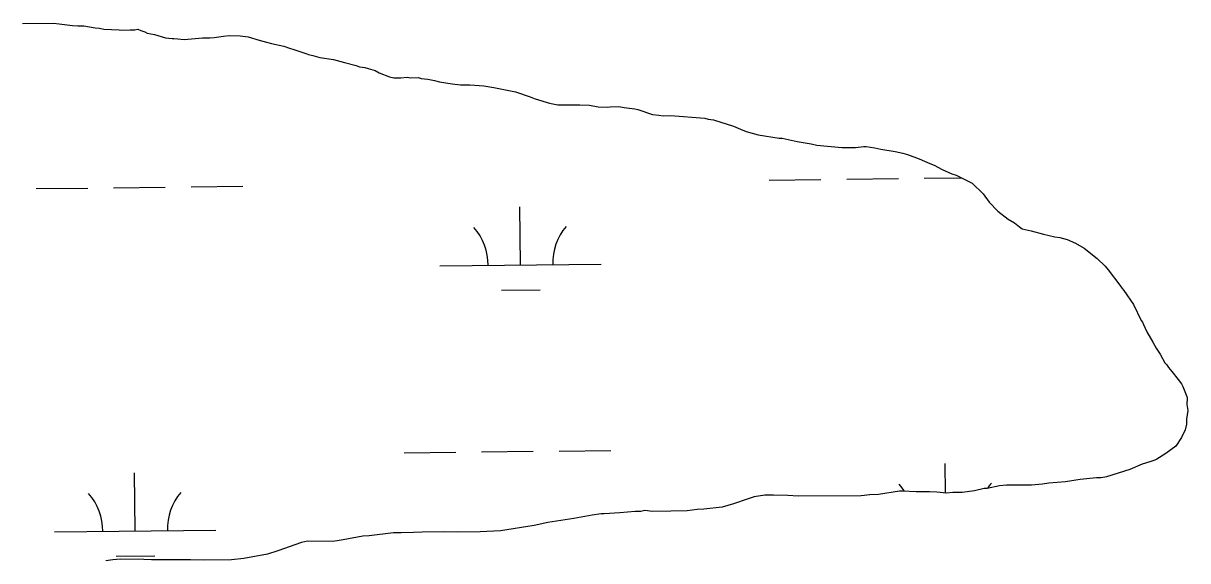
# Model space of a CAD drawing. Extents: x 3684037 to 3722149, y 433263 to 459021.
# Drawn here: x 3689719 to 3690440, y 446609 to 446942 of the extents above; entities that cross this region are included whole.
import ezdxf

# ---------------------------------------------------------------- set-up
doc = ezdxf.new("R2010")
doc.units = 0
doc.layers.add('V-TOPO-SHOR', color=7, linetype='Continuous')
doc.layers.add('V-WETL-SWMP', color=7, linetype='Continuous')

msp = doc.modelspace()

# ---------------------------------------------------------------- linework, layer by layer
at = {"layer": 'V-TOPO-SHOR'}
for p, q in [((3689718.4, 446941.78), (3689737.68, 446941.91)), ((3689737.68, 446941.91), (3689741.16, 446941.66)), ((3689741.16, 446941.66), (3689749.47, 446940.64)), ((3689749.47, 446940.64), (3689752.68, 446940.4)), ((3689752.68, 446940.4), (3689756.43, 446940.42)), ((3689756.43, 446940.42), (3689763.4, 446939.13)), ((3689763.4, 446939.13), (3689766.08, 446938.87)), ((3689766.08, 446938.87), (3689768.76, 446938.36)), ((3689768.76, 446938.36), (3689778.4, 446937.88)), ((3689778.4, 446937.88), (3689780.01, 446937.62)), ((3689780.01, 446937.62), (3689785.09, 446937.92)), ((3689785.09, 446937.92), (3689788.04, 446937.94)), ((3689788.04, 446937.94), (3689789.91, 446938.22)), ((3689789.91, 446938.22), (3689791.79, 446937.43)), ((3689791.79, 446937.43), (3689794.21, 446936.64)), ((3689794.21, 446936.64), (3689795.55, 446935.85)), ((3689795.55, 446935.85), (3689800.11, 446935.07)), ((3689800.11, 446935.07), (3689807.08, 446932.98)), ((3689834.39, 446932.88), (3689837.07, 446933.17)), ((3689837.07, 446933.17), (3689842.95, 446934.01)), ((3689842.95, 446934.01), (3689846.43, 446934.3)), ((3689846.43, 446934.3), (3689853.13, 446934.07)), ((3689853.13, 446934.07), (3689858.22, 446933.57)), ((3689858.22, 446933.57), (3689864.93, 446931.47)), ((3689807.08, 446932.98), (3689811.1, 446932.47)), ((3689811.1, 446932.47), (3689812.17, 446932.47)), ((3689812.17, 446932.47), (3689814.58, 446932.22)), ((3689814.58, 446932.22), (3689818.6, 446931.98)), ((3689818.6, 446931.98), (3689829.84, 446932.85)), ((3689829.84, 446932.85), (3689834.39, 446932.88)), ((3689864.93, 446931.47), (3689869.49, 446930.16)), ((3689869.49, 446930.16), (3689872.7, 446929.38)), ((3689872.7, 446929.38), (3689880.21, 446927.82)), ((3689880.21, 446927.82), (3689883.7, 446926.5)), ((3689883.7, 446926.5), (3689886.38, 446925.72)), ((3689886.38, 446925.72), (3689894.43, 446923.09)), ((3689894.43, 446923.09), (3689895.51, 446922.56)), ((3689895.51, 446922.56), (3689898.19, 446922.04)), ((3689898.19, 446922.04), (3689902.48, 446920.73)), ((3689902.48, 446920.73), (3689911.05, 446919.45)), ((3689911.05, 446919.45), (3689917.76, 446917.61)), ((3689917.76, 446917.61), (3689925, 446915.79)), ((3689925, 446915.79), (3689927.15, 446915)), ((3689927.15, 446915), (3689930.36, 446914.48)), ((3689930.36, 446914.48), (3689932.51, 446913.96)), ((3689932.51, 446913.96), (3689936.8, 446912.65)), ((3689936.8, 446912.65), (3689939.22, 446911.32)), ((3689939.22, 446911.32), (3689945.66, 446908.69)), ((3689945.66, 446908.69), (3689948.34, 446908.17)), ((3689948.34, 446908.17), (3689952.63, 446908.2)), ((3689952.63, 446908.2), (3689956.64, 446908.49)), ((3689956.64, 446908.49), (3689958.79, 446908.24)), ((3689958.79, 446908.24), (3689963.34, 446908.26)), ((3689963.34, 446908.26), (3689965.22, 446907.74)), ((3689965.22, 446907.74), (3689969.5, 446907.23)), ((3689969.5, 446907.23), (3689973.52, 446906.46)), ((3689973.52, 446906.46), (3689976.74, 446905.67)), ((3689976.74, 446905.67), (3689984.52, 446904.38)), ((3689984.52, 446904.38), (3689989.61, 446903.88)), ((3689989.61, 446903.88), (3689995.5, 446903.92)), ((3689995.5, 446903.92), (3690004.07, 446903.17)), ((3690004.07, 446903.17), (3690010.23, 446902.14)), ((3690010.23, 446902.14), (3690023.64, 446899.55)), ((3690023.64, 446899.55), (3690032.76, 446896.39)), ((3690032.76, 446896.39), (3690035.98, 446895.07)), ((3690035.98, 446895.07), (3690044.84, 446892.45)), ((3690044.84, 446892.45), (3690049.93, 446891.41)), ((3690049.93, 446891.41), (3690063.58, 446891.5)), ((3690063.58, 446891.5), (3690069.48, 446891.27)), ((3690069.48, 446891.27), (3690074.84, 446890.23)), ((3690074.84, 446890.23), (3690080.73, 446890)), ((3690080.73, 446890), (3690082.34, 446890.28)), ((3690082.34, 446890.28), (3690087.69, 446890.31)), ((3690087.69, 446890.31), (3690090.91, 446889.8)), ((3690090.91, 446889.8), (3690097.61, 446889.04)), ((3690097.61, 446889.04), (3690099.48, 446888.51)), ((3690099.48, 446888.51), (3690108.61, 446885.36)), ((3690108.61, 446885.36), (3690112.36, 446885.12)), ((3690112.36, 446885.12), (3690115.04, 446884.6)), ((3690115.04, 446884.6), (3690119.59, 446884.89)), ((3690119.59, 446884.89), (3690141.02, 446883.16)), ((3690141.02, 446883.16), (3690142.9, 446882.63)), ((3690142.9, 446882.63), (3690146.38, 446882.12)), ((3690146.38, 446882.12), (3690158.72, 446878.18)), ((3690158.72, 446878.18), (3690163.02, 446876.33)), ((3690163.02, 446876.33), (3690166.51, 446875.02)), ((3690166.51, 446875.02), (3690174.02, 446872.92)), ((3690174.02, 446872.92), (3690186.88, 446870.86)), ((3690186.88, 446870.86), (3690188.76, 446870.87)), ((3690188.76, 446870.87), (3690198.14, 446868.79)), ((3690198.14, 446868.79), (3690206.72, 446867.24)), ((3690206.72, 446867.24), (3690210.2, 446866.46)), ((3690210.2, 446866.46), (3690225.74, 446864.95)), ((3690225.74, 446864.95), (3690234.31, 446865.01)), ((3690234.31, 446865.01), (3690239.4, 446865.57)), ((3690239.4, 446865.57), (3690240.73, 446865.58)), ((3690240.73, 446865.58), (3690246.09, 446864.81)), ((3690246.09, 446864.81), (3690249.85, 446864.03)), ((3690249.85, 446864.03), (3690258.69, 446862.48)), ((3690258.69, 446862.48), (3690263.52, 446861.44)), ((3690263.52, 446861.44), (3690266.47, 446860.66)), ((3690266.47, 446860.66), (3690273.72, 446858.03)), ((3690273.72, 446858.03), (3690280.16, 446855.12)), ((3690280.16, 446855.12), (3690282.84, 446854.07)), ((3690282.84, 446854.07), (3690287.95, 446851.42)), ((3690287.95, 446851.42), (3690293.86, 446848.78)), ((3690293.86, 446848.78), (3690296.54, 446848)), ((3690296.54, 446848), (3690306.48, 446842.97)), ((3690306.48, 446842.97), (3690313.21, 446836.32)), ((3690313.21, 446836.32), (3690316.99, 446831.26)), ((3690316.99, 446831.26), (3690322.38, 446825.67)), ((3690322.38, 446825.67), (3690328.84, 446820.62)), ((3690328.84, 446820.62), (3690332.6, 446818.51)), ((3690332.6, 446818.51), (3690335.83, 446815.85)), ((3690335.83, 446815.85), (3690337.45, 446814.79)), ((3690337.45, 446814.79), (3690343.08, 446813.49)), ((3690343.08, 446813.49), (3690350.59, 446811.39)), ((3690350.59, 446811.39), (3690357.56, 446809.83)), ((3690357.56, 446809.83), (3690360.78, 446809.31)), ((3690360.78, 446809.31), (3690365.34, 446808)), ((3690365.34, 446808), (3690370.44, 446805.89)), ((3690370.44, 446805.89), (3690375.81, 446802.72)), ((3690375.81, 446802.72), (3690383.89, 446796.34)), ((3690383.89, 446796.34), (3690388.74, 446791.55)), ((3690388.74, 446791.55), (3690390.62, 446789.42)), ((3690390.62, 446789.42), (3690397.91, 446779.83)), ((3690397.91, 446779.83), (3690399.27, 446777.7)), ((3690399.27, 446777.7), (3690400.34, 446776.63)), ((3690400.34, 446776.63), (3690406.29, 446767.83)), ((3690406.29, 446767.83), (3690411.17, 446757.96)), ((3690411.17, 446757.96), (3690411.98, 446756.89)), ((3690411.98, 446756.89), (3690412.53, 446755.56)), ((3690412.53, 446755.56), (3690414.7, 446751.02)), ((3690414.7, 446751.02), (3690418.22, 446744.61)), ((3690418.22, 446744.61), (3690420.39, 446740.88)), ((3690420.39, 446740.88), (3690422.82, 446737.15)), ((3690422.82, 446737.15), (3690425.8, 446731.81)), ((3690425.8, 446731.81), (3690426.88, 446730.48)), ((3690426.88, 446730.48), (3690427.96, 446728.88)), ((3690427.96, 446728.88), (3690430.12, 446726.48)), ((3690430.12, 446726.48), (3690433.9, 446721.42)), ((3690433.9, 446721.42), (3690436.06, 446718.76)), ((3690436.06, 446718.76), (3690436.87, 446717.15)), ((3690436.87, 446717.15), (3690438.23, 446713.95)), ((3690438.23, 446713.95), (3690439.32, 446711.01)), ((3690439.32, 446711.01), (3690439.59, 446709.94)), ((3690439.59, 446709.94), (3690439.35, 446705.93)), ((3690439.35, 446705.93), (3690439.91, 446702.18)), ((3690439.66, 446699.5), (3690439.14, 446696.82)), ((3690439.14, 446696.82), (3690439.16, 446693.88)), ((3690439.91, 446702.18), (3690439.66, 446699.5)), ((3690438.38, 446690.39), (3690436, 446685.55)), ((3690439.16, 446693.88), (3690438.38, 446690.39)), ((3690436, 446685.55), (3690432.55, 446680.18)), ((3690426.42, 446675.59), (3690420.82, 446672.07)), ((3690432.55, 446680.18), (3690426.42, 446675.59)), ((3690411.74, 446669.07), (3690403.99, 446665.81)), ((3690416.55, 446670.44), (3690411.74, 446669.07)), ((3690419.49, 446671.53), (3690416.55, 446670.44)), ((3690420.82, 446672.07), (3690419.49, 446671.53)), ((3690373.24, 446659.45), (3690364.15, 446658.05)), ((3690383.41, 446660.59), (3690373.24, 446659.45)), ((3690386.36, 446660.61), (3690383.41, 446660.59)), ((3690389.57, 446661.16), (3690386.36, 446660.61)), ((3690403.99, 446665.81), (3690389.57, 446661.16)), ((3690261.37, 446652.31), (3690248.53, 446650.36)), ((3690263.24, 446652.33), (3690261.37, 446652.31)), ((3690271.81, 446651.85), (3690263.24, 446652.33)), ((3690280.11, 446651.9), (3690271.81, 446651.85)), ((3690284.67, 446651.66), (3690280.11, 446651.9)), ((3690307.96, 446652.61), (3690300.2, 446651.49)), ((3690313.84, 446653.99), (3690307.96, 446652.61)), ((3690315.71, 446654), (3690313.84, 446653.99)), ((3690323.47, 446655.65), (3690315.71, 446654)), ((3690327.75, 446655.95), (3690323.47, 446655.65)), ((3690343.28, 446656.05), (3690327.75, 446655.95)), ((3690349.97, 446656.63), (3690343.28, 446656.05)), ((3690353.98, 446657.19), (3690349.97, 446656.63)), ((3690364.15, 446658.05), (3690353.98, 446657.19)), ((3690167.15, 446647.43), (3690158.6, 446644.43)), ((3690171.43, 446648.8), (3690167.15, 446647.43)), ((3690178.11, 446649.91), (3690171.43, 446648.8)), ((3690183.47, 446649.94), (3690178.11, 446649.91)), ((3690192.3, 446649.73), (3690183.47, 446649.94)), ((3690198.73, 446649.24), (3690192.3, 446649.73)), ((3690237.82, 446649.49), (3690198.73, 446649.24)), ((3690243.18, 446650.06), (3690237.82, 446649.49)), ((3690248.53, 446650.36), (3690243.18, 446650.06)), ((3690290.56, 446651.16), (3690284.67, 446651.66)), ((3690294.57, 446651.45), (3690290.56, 446651.16)), ((3690300.2, 446651.49), (3690294.57, 446651.45)), ((3690071.09, 446637.45), (3690059.86, 446635.5)), ((3690076.71, 446638.29), (3690071.09, 446637.45)), ((3690078.58, 446638.3), (3690076.71, 446638.29)), ((3690088.22, 446638.9), (3690078.58, 446638.3)), ((3690097.85, 446639.76), (3690088.22, 446638.9)), ((3690101.33, 446639.78), (3690097.85, 446639.76)), ((3690103.74, 446640.33), (3690101.33, 446639.78)), ((3690108.56, 446639.83), (3690103.74, 446640.33)), ((3690119.81, 446639.9), (3690108.56, 446639.83)), ((3690129.98, 446640.23), (3690119.81, 446639.9)), ((3690136.13, 446641.08), (3690129.98, 446640.23)), ((3690140.41, 446641.1), (3690136.13, 446641.08)), ((3690151.65, 446642.51), (3690140.41, 446641.1)), ((3690158.6, 446644.43), (3690151.65, 446642.51)), ((3690035.25, 446631.06), (3690014.39, 446627.72)), ((3690043.81, 446632.99), (3690035.25, 446631.06)), ((3690059.86, 446635.5), (3690043.81, 446632.99)), ((3689929.26, 446624.5), (3689916.96, 446622.28)), ((3689933.01, 446624.79), (3689929.26, 446624.5)), ((3689948.26, 446626.49), (3689933.01, 446624.79)), ((3689952.81, 446626.52), (3689948.26, 446626.49)), ((3689960.57, 446626.84), (3689952.81, 446626.52)), ((3689965.93, 446626.87), (3689960.57, 446626.84)), ((3689979.58, 446627.23), (3689965.93, 446626.87)), ((3689987.89, 446627.01), (3689979.58, 446627.23)), ((3690001.81, 446627.1), (3689987.89, 446627.01)), ((3690014.39, 446627.72), (3690001.81, 446627.1)), ((3689891.27, 446620.51), (3689876.57, 446615.33)), ((3689895.01, 446621.33), (3689891.27, 446620.51)), ((3689910.54, 446621.17), (3689895.01, 446621.33)), ((3689914.55, 446621.73), (3689910.54, 446621.17)), ((3689916.96, 446622.28), (3689914.55, 446621.73)), ((3689774.33, 446609.86), (3689770.05, 446609.29)), ((3689778.88, 446610.15), (3689774.33, 446609.86)), ((3689793.6, 446609.98), (3689778.88, 446610.15)), ((3689798.43, 446609.74), (3689793.6, 446609.98)), ((3689822.52, 446609.9), (3689798.43, 446609.74)), ((3689830.56, 446609.68), (3689822.52, 446609.9)), ((3689847.96, 446609.79), (3689830.56, 446609.68)), ((3689855.45, 446610.64), (3689847.96, 446609.79)), ((3689870.16, 446613.41), (3689855.45, 446610.64)), ((3689876.57, 446615.33), (3689870.16, 446613.41))]:
    msp.add_line(p, q, dxfattribs=at)
at = {"layer": 'V-WETL-SWMP'}
for p, q in [((3689718.4, 446941.78), (3689737.68, 446941.91)), ((3689737.68, 446941.91), (3689741.16, 446941.66)), ((3689741.16, 446941.66), (3689749.47, 446940.64)), ((3689749.47, 446940.64), (3689752.68, 446940.4)), ((3689752.68, 446940.4), (3689756.43, 446940.42)), ((3689756.43, 446940.42), (3689763.4, 446939.13)), ((3689763.4, 446939.13), (3689766.08, 446938.87)), ((3689766.08, 446938.87), (3689768.76, 446938.36)), ((3689768.76, 446938.36), (3689778.4, 446937.88)), ((3689778.4, 446937.88), (3689780.01, 446937.62)), ((3689780.01, 446937.62), (3689785.09, 446937.92)), ((3689785.09, 446937.92), (3689788.04, 446937.94)), ((3689788.04, 446937.94), (3689789.91, 446938.22)), ((3689789.91, 446938.22), (3689791.79, 446937.43)), ((3689791.79, 446937.43), (3689794.21, 446936.64)), ((3689794.21, 446936.64), (3689795.55, 446935.85)), ((3689795.55, 446935.85), (3689800.11, 446935.07)), ((3689800.11, 446935.07), (3689807.08, 446932.98)), ((3689834.39, 446932.88), (3689837.07, 446933.17)), ((3689837.07, 446933.17), (3689842.95, 446934.01)), ((3689842.95, 446934.01), (3689846.43, 446934.3)), ((3689846.43, 446934.3), (3689853.13, 446934.07)), ((3689853.13, 446934.07), (3689858.22, 446933.57)), ((3689858.22, 446933.57), (3689864.93, 446931.47)), ((3689807.08, 446932.98), (3689811.1, 446932.47)), ((3689811.1, 446932.47), (3689812.17, 446932.47)), ((3689812.17, 446932.47), (3689814.58, 446932.22)), ((3689814.58, 446932.22), (3689818.6, 446931.98)), ((3689818.6, 446931.98), (3689829.84, 446932.85)), ((3689829.84, 446932.85), (3689834.39, 446932.88)), ((3689864.93, 446931.47), (3689869.49, 446930.16)), ((3689869.49, 446930.16), (3689872.7, 446929.38)), ((3689872.7, 446929.38), (3689880.21, 446927.82)), ((3689880.21, 446927.82), (3689883.7, 446926.5)), ((3689883.7, 446926.5), (3689886.38, 446925.72)), ((3689886.38, 446925.72), (3689894.43, 446923.09)), ((3689894.43, 446923.09), (3689895.51, 446922.56)), ((3689895.51, 446922.56), (3689898.19, 446922.04)), ((3689898.19, 446922.04), (3689902.48, 446920.73)), ((3689902.48, 446920.73), (3689911.05, 446919.45)), ((3689911.05, 446919.45), (3689917.76, 446917.61)), ((3689917.76, 446917.61), (3689925, 446915.79)), ((3689925, 446915.79), (3689927.15, 446915)), ((3689927.15, 446915), (3689930.36, 446914.48)), ((3689930.36, 446914.48), (3689932.51, 446913.96)), ((3689932.51, 446913.96), (3689936.8, 446912.65)), ((3689936.8, 446912.65), (3689939.22, 446911.32)), ((3689939.22, 446911.32), (3689945.66, 446908.69)), ((3689945.66, 446908.69), (3689948.34, 446908.17)), ((3689948.34, 446908.17), (3689952.63, 446908.2)), ((3689952.63, 446908.2), (3689956.64, 446908.49)), ((3689956.64, 446908.49), (3689958.79, 446908.24)), ((3689958.79, 446908.24), (3689963.34, 446908.26)), ((3689963.34, 446908.26), (3689965.22, 446907.74)), ((3689965.22, 446907.74), (3689969.5, 446907.23)), ((3689969.5, 446907.23), (3689973.52, 446906.46)), ((3689973.52, 446906.46), (3689976.74, 446905.67)), ((3689976.74, 446905.67), (3689984.52, 446904.38)), ((3689984.52, 446904.38), (3689989.61, 446903.88)), ((3689989.61, 446903.88), (3689995.5, 446903.92)), ((3689995.5, 446903.92), (3690004.07, 446903.17)), ((3690004.07, 446903.17), (3690010.23, 446902.14)), ((3690010.23, 446902.14), (3690023.64, 446899.55)), ((3690023.64, 446899.55), (3690032.76, 446896.39)), ((3690032.76, 446896.39), (3690035.98, 446895.07)), ((3690035.98, 446895.07), (3690044.84, 446892.45)), ((3690044.84, 446892.45), (3690049.93, 446891.41)), ((3690049.93, 446891.41), (3690063.58, 446891.5)), ((3690063.58, 446891.5), (3690069.48, 446891.27)), ((3690069.48, 446891.27), (3690074.84, 446890.23)), ((3690074.84, 446890.23), (3690080.73, 446890)), ((3690080.73, 446890), (3690082.34, 446890.28)), ((3690082.34, 446890.28), (3690087.69, 446890.31)), ((3690087.69, 446890.31), (3690090.91, 446889.8)), ((3690090.91, 446889.8), (3690097.61, 446889.04)), ((3690097.61, 446889.04), (3690099.48, 446888.51)), ((3690099.48, 446888.51), (3690108.61, 446885.36)), ((3690108.61, 446885.36), (3690112.36, 446885.12)), ((3690112.36, 446885.12), (3690115.04, 446884.6)), ((3690115.04, 446884.6), (3690119.59, 446884.89)), ((3690119.59, 446884.89), (3690141.02, 446883.16)), ((3690141.02, 446883.16), (3690142.9, 446882.63)), ((3690142.9, 446882.63), (3690146.38, 446882.12)), ((3690146.38, 446882.12), (3690158.72, 446878.18)), ((3690158.72, 446878.18), (3690163.02, 446876.33)), ((3690163.02, 446876.33), (3690166.51, 446875.02)), ((3690166.51, 446875.02), (3690174.02, 446872.92)), ((3690174.02, 446872.92), (3690186.88, 446870.86)), ((3690186.88, 446870.86), (3690188.76, 446870.87)), ((3690188.76, 446870.87), (3690198.14, 446868.79)), ((3690198.14, 446868.79), (3690206.72, 446867.24)), ((3690206.72, 446867.24), (3690210.2, 446866.46)), ((3690210.2, 446866.46), (3690225.74, 446864.95)), ((3690225.74, 446864.95), (3690234.31, 446865.01)), ((3690234.31, 446865.01), (3690239.4, 446865.57)), ((3690239.4, 446865.57), (3690240.73, 446865.58)), ((3690240.73, 446865.58), (3690246.09, 446864.81)), ((3690246.09, 446864.81), (3690249.85, 446864.03)), ((3690249.85, 446864.03), (3690258.69, 446862.48)), ((3690258.69, 446862.48), (3690263.52, 446861.44)), ((3690263.52, 446861.44), (3690266.47, 446860.66)), ((3690266.47, 446860.66), (3690273.72, 446858.03)), ((3690273.72, 446858.03), (3690280.16, 446855.12)), ((3690280.16, 446855.12), (3690282.84, 446854.07)), ((3690282.84, 446854.07), (3690287.95, 446851.42)), ((3690287.95, 446851.42), (3690293.86, 446848.78)), ((3690293.86, 446848.78), (3690296.54, 446848)), ((3690296.54, 446848), (3690306.48, 446842.97)), ((3689726.88, 446839.59), (3689758.88, 446839.96)), ((3689774.88, 446840.15), (3689806.87, 446840.52)), ((3689822.87, 446840.71), (3689854.87, 446841.08)), ((3690180.76, 446844.87), (3690212.75, 446845.24)), ((3690228.75, 446845.43), (3690260.75, 446845.8)), ((3690276.75, 446845.99), (3690299.98, 446846.26)), ((3690306.48, 446842.97), (3690313.21, 446836.32)), ((3690313.21, 446836.32), (3690316.99, 446831.26)), ((3690026.76, 446792.33), (3690026.35, 446828.33)), ((3690316.99, 446831.26), (3690322.38, 446825.67)), ((3690322.38, 446825.67), (3690328.84, 446820.62)), ((3690328.84, 446820.62), (3690332.6, 446818.51)), ((3690332.6, 446818.51), (3690335.83, 446815.85)), ((3690335.83, 446815.85), (3690337.45, 446814.79)), ((3690337.45, 446814.79), (3690343.08, 446813.49)), ((3690343.08, 446813.49), (3690350.59, 446811.39)), ((3690350.59, 446811.39), (3690357.56, 446809.83)), ((3690357.56, 446809.83), (3690360.78, 446809.31)), ((3690360.78, 446809.31), (3690365.34, 446808)), ((3690365.34, 446808), (3690370.44, 446805.89)), ((3690370.44, 446805.89), (3690375.81, 446802.72)), ((3690375.81, 446802.72), (3690383.89, 446796.34)), ((3690383.89, 446796.34), (3690388.74, 446791.55)), ((3689976.77, 446791.75), (3690076.76, 446792.91)), ((3690388.74, 446791.55), (3690390.62, 446789.42)), ((3690390.62, 446789.42), (3690397.91, 446779.83)), ((3690014.95, 446776.76), (3690038.94, 446777.04)), ((3690397.91, 446779.83), (3690399.27, 446777.7)), ((3690399.27, 446777.7), (3690400.34, 446776.63)), ((3690400.34, 446776.63), (3690406.29, 446767.83)), ((3690406.29, 446767.83), (3690411.17, 446757.96)), ((3690411.17, 446757.96), (3690411.98, 446756.89)), ((3690411.98, 446756.89), (3690412.53, 446755.56)), ((3690412.53, 446755.56), (3690414.7, 446751.02)), ((3690414.7, 446751.02), (3690418.22, 446744.61)), ((3690418.22, 446744.61), (3690420.39, 446740.88)), ((3690420.39, 446740.88), (3690422.82, 446737.15)), ((3690422.82, 446737.15), (3690425.8, 446731.81)), ((3690425.8, 446731.81), (3690426.88, 446730.48)), ((3690426.88, 446730.48), (3690427.96, 446728.88)), ((3690427.96, 446728.88), (3690430.12, 446726.48)), ((3690430.12, 446726.48), (3690433.9, 446721.42)), ((3690433.9, 446721.42), (3690436.06, 446718.76)), ((3690436.06, 446718.76), (3690436.87, 446717.15)), ((3690436.87, 446717.15), (3690438.23, 446713.95)), ((3690438.23, 446713.95), (3690439.32, 446711.01)), ((3690439.32, 446711.01), (3690439.59, 446709.94)), ((3690439.59, 446709.94), (3690439.35, 446705.93)), ((3690439.35, 446705.93), (3690439.91, 446702.18)), ((3690439.66, 446699.5), (3690439.14, 446696.82)), ((3690439.14, 446696.82), (3690439.16, 446693.88)), ((3690439.91, 446702.18), (3690439.66, 446699.5)), ((3690438.38, 446690.39), (3690436, 446685.55)), ((3690439.16, 446693.88), (3690438.38, 446690.39)), ((3690436, 446685.55), (3690432.55, 446680.18)), ((3689954.7, 446676.05), (3689986.7, 446676.43)), ((3690002.7, 446676.61), (3690034.7, 446676.99)), ((3690050.7, 446677.17), (3690082.7, 446677.54)), ((3690426.42, 446675.59), (3690420.82, 446672.07)), ((3690432.55, 446680.18), (3690426.42, 446675.59)), ((3690289.86, 446651.22), (3690289.65, 446669.52)), ((3690411.74, 446669.07), (3690403.99, 446665.81)), ((3690416.55, 446670.44), (3690411.74, 446669.07)), ((3690419.49, 446671.53), (3690416.55, 446670.44)), ((3690420.82, 446672.07), (3690419.49, 446671.53)), ((3689788.19, 446627.68), (3689787.77, 446663.68)), ((3690373.24, 446659.45), (3690364.15, 446658.05)), ((3690383.41, 446660.59), (3690373.24, 446659.45)), ((3690386.36, 446660.61), (3690383.41, 446660.59)), ((3690389.57, 446661.16), (3690386.36, 446660.61)), ((3690403.99, 446665.81), (3690389.57, 446661.16)), ((3690261.37, 446652.31), (3690248.53, 446650.36)), ((3690263.24, 446652.33), (3690261.37, 446652.31)), ((3690271.81, 446651.85), (3690263.24, 446652.33)), ((3690280.11, 446651.9), (3690271.81, 446651.85)), ((3690284.67, 446651.66), (3690280.11, 446651.9)), ((3690307.96, 446652.61), (3690300.2, 446651.49)), ((3690313.84, 446653.99), (3690307.96, 446652.61)), ((3690315.71, 446654), (3690313.84, 446653.99)), ((3690323.47, 446655.65), (3690315.71, 446654)), ((3690327.75, 446655.95), (3690323.47, 446655.65)), ((3690343.28, 446656.05), (3690327.75, 446655.95)), ((3690349.97, 446656.63), (3690343.28, 446656.05)), ((3690353.98, 446657.19), (3690349.97, 446656.63)), ((3690364.15, 446658.05), (3690353.98, 446657.19)), ((3690167.15, 446647.43), (3690158.6, 446644.43)), ((3690171.43, 446648.8), (3690167.15, 446647.43)), ((3690178.11, 446649.91), (3690171.43, 446648.8)), ((3690183.47, 446649.94), (3690178.11, 446649.91)), ((3690192.3, 446649.73), (3690183.47, 446649.94)), ((3690198.73, 446649.24), (3690192.3, 446649.73)), ((3690237.82, 446649.49), (3690198.73, 446649.24)), ((3690243.18, 446650.06), (3690237.82, 446649.49)), ((3690248.53, 446650.36), (3690243.18, 446650.06)), ((3690290.56, 446651.16), (3690284.67, 446651.66)), ((3690294.57, 446651.45), (3690290.56, 446651.16)), ((3690300.2, 446651.49), (3690294.57, 446651.45)), ((3690071.09, 446637.45), (3690059.86, 446635.5)), ((3690076.71, 446638.29), (3690071.09, 446637.45)), ((3690078.58, 446638.3), (3690076.71, 446638.29)), ((3690088.22, 446638.9), (3690078.58, 446638.3)), ((3690097.85, 446639.76), (3690088.22, 446638.9)), ((3690101.33, 446639.78), (3690097.85, 446639.76)), ((3690103.74, 446640.33), (3690101.33, 446639.78)), ((3690108.56, 446639.83), (3690103.74, 446640.33)), ((3690119.81, 446639.9), (3690108.56, 446639.83)), ((3690129.98, 446640.23), (3690119.81, 446639.9)), ((3690136.13, 446641.08), (3690129.98, 446640.23)), ((3690140.41, 446641.1), (3690136.13, 446641.08)), ((3690151.65, 446642.51), (3690140.41, 446641.1)), ((3690158.6, 446644.43), (3690151.65, 446642.51)), ((3690035.25, 446631.06), (3690014.39, 446627.72)), ((3690043.81, 446632.99), (3690035.25, 446631.06)), ((3690059.86, 446635.5), (3690043.81, 446632.99)), ((3689738.2, 446627.1), (3689838.19, 446628.27)), ((3689929.26, 446624.5), (3689916.96, 446622.28)), ((3689933.01, 446624.79), (3689929.26, 446624.5)), ((3689948.26, 446626.49), (3689933.01, 446624.79)), ((3689952.81, 446626.52), (3689948.26, 446626.49)), ((3689960.57, 446626.84), (3689952.81, 446626.52)), ((3689965.93, 446626.87), (3689960.57, 446626.84)), ((3689979.58, 446627.23), (3689965.93, 446626.87)), ((3689987.89, 446627.01), (3689979.58, 446627.23)), ((3690001.81, 446627.1), (3689987.89, 446627.01)), ((3690014.39, 446627.72), (3690001.81, 446627.1)), ((3689891.27, 446620.51), (3689876.57, 446615.33)), ((3689895.01, 446621.33), (3689891.27, 446620.51)), ((3689910.54, 446621.17), (3689895.01, 446621.33)), ((3689914.55, 446621.73), (3689910.54, 446621.17)), ((3689916.96, 446622.28), (3689914.55, 446621.73)), ((3689774.33, 446609.86), (3689770.05, 446609.29)), ((3689778.88, 446610.15), (3689774.33, 446609.86)), ((3689776.37, 446612.11), (3689800.37, 446612.39)), ((3689793.6, 446609.98), (3689778.88, 446610.15)), ((3689798.43, 446609.74), (3689793.6, 446609.98)), ((3689822.52, 446609.9), (3689798.43, 446609.74)), ((3689830.56, 446609.68), (3689822.52, 446609.9)), ((3689847.96, 446609.79), (3689830.56, 446609.68)), ((3689855.45, 446610.64), (3689847.96, 446609.79)), ((3689870.16, 446613.41), (3689855.45, 446610.64)), ((3689876.57, 446615.33), (3689870.16, 446613.41))]:
    msp.add_line(p, q, dxfattribs=at)
for centre, start, end in [((3689971.52, 446792.17), 359.89487, 41.43853), ((3690082, 446793.45), 139.89486, 181.43852), ((3690234.82, 446633.36), 32.41797, 41.43853), ((3690345.3, 446634.64), 139.89486, 146.62475), ((3689732.95, 446627.52), 359.89487, 41.43853), ((3689843.43, 446628.8), 139.89486, 181.43852)]:
    msp.add_arc(centre, 35.25, start, end, dxfattribs=at)

doc.saveas('drawing.dxf')
